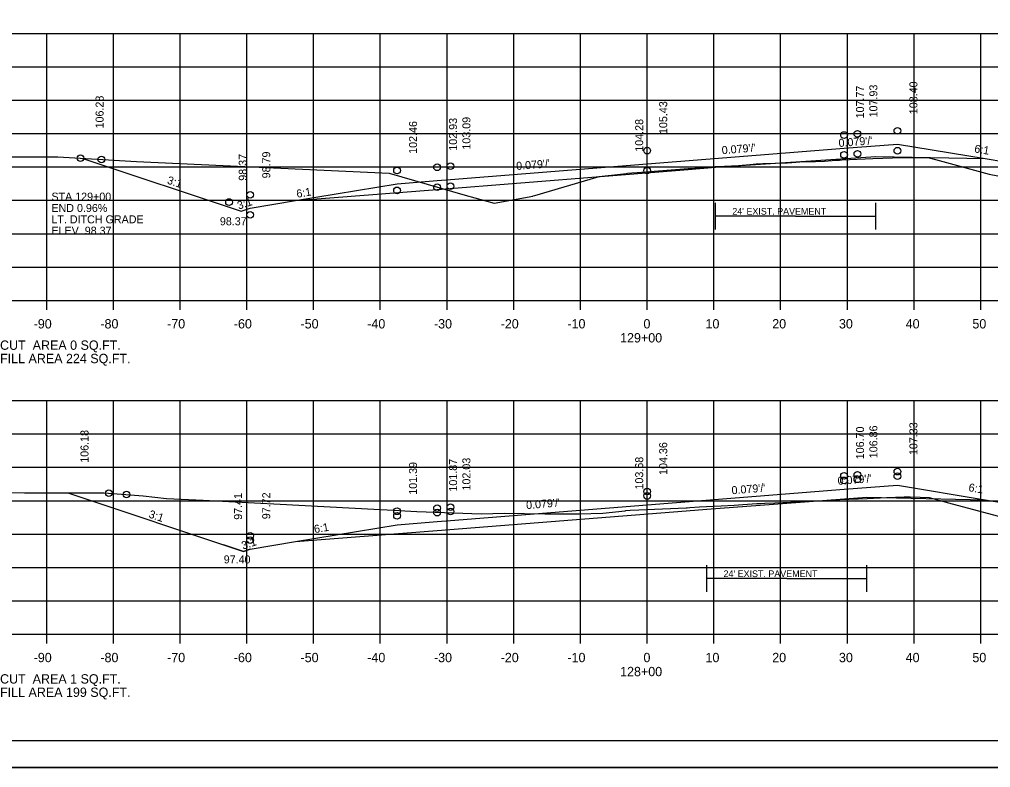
# Model space of a CAD drawing. Extents: x 1175611 to 1176402, y -433344 to -416213.
# Drawn here: x 1175686.9 to 1175832.4, y -430996.8 to -430884.7 of the extents above; entities that cross this region are included whole.
import ezdxf

# ---------------------------------------------------------------- set-up
doc = ezdxf.new("R2010")
doc.units = 0
for name, color, linetype in [('Default', 7, 'Continuous'), ('R_Alt Surface', 7, 'Continuous'), ('R_Axis', 7, 'Continuous'), ('R_Axis Annot', 7, 'Continuous'), ('R_Border', 7, 'Continuous'), ('R_Draft', 7, 'Continuous'), ('R_Exist Surface', 7, 'Continuous'), ('R_Fin Surface', 7, 'Continuous'), ('R_Grid', 7, 'Continuous'), ('R_No Plot', 7, 'Continuous'), ('R_Water Annot', 7, 'Continuous'), ('R_Xsect Elev', 7, 'Continuous'), ('R_Xsect Slope', 7, 'Continuous')]:
    doc.layers.add(name, color=color, linetype=linetype)

msp = doc.modelspace()

# ---------------------------------------------------------------- linework, layer by layer
at = {"layer": 'Default'}
msp.add_lwpolyline([(1175721.47, -430964.1), (1175720.46, -430964.43), (1175717.46, -430963.43)], dxfattribs=at)
at = {"layer": 'R_Alt Surface'}
for points in [[(1175728.25, -430911.88), (1175749.47, -430910.2), (1175787.1, -430907.22), (1175787.1, -430907.22), (1175791.22, -430906.89), (1175815.22, -430905.26), (1175831.62, -430905.59)], [(1175728.25, -430962.97), (1175749.47, -430961.29), (1175786.81, -430958.33), (1175789.9, -430958.08), (1175813.9, -430956.32), (1175831.62, -430956.68)]]:
    msp.add_lwpolyline(points, dxfattribs=at)
at = {"layer": 'R_Axis'}
for p, q in [((1175640.97, -430926.83), (1175920.97, -430926.83)), ((1175690.97, -430928.23), (1175690.97, -430926.83)), ((1175700.97, -430928.23), (1175700.97, -430926.83)), ((1175710.97, -430928.23), (1175710.97, -430926.83)), ((1175720.97, -430928.23), (1175720.97, -430926.83)), ((1175730.97, -430928.23), (1175730.97, -430926.83)), ((1175740.97, -430928.23), (1175740.97, -430926.83)), ((1175750.97, -430928.23), (1175750.97, -430926.83)), ((1175760.97, -430928.23), (1175760.97, -430926.83)), ((1175770.97, -430928.23), (1175770.97, -430926.83)), ((1175780.97, -430928.23), (1175780.97, -430926.83)), ((1175790.97, -430928.23), (1175790.97, -430926.83)), ((1175800.97, -430928.23), (1175800.97, -430926.83)), ((1175810.97, -430928.23), (1175810.97, -430926.83)), ((1175820.97, -430928.23), (1175820.97, -430926.83)), ((1175830.97, -430928.23), (1175830.97, -430926.83)), ((1175640.97, -430976.83), (1175920.97, -430976.83)), ((1175690.97, -430978.23), (1175690.97, -430976.83)), ((1175700.97, -430978.23), (1175700.97, -430976.83)), ((1175710.97, -430978.23), (1175710.97, -430976.83)), ((1175720.97, -430978.23), (1175720.97, -430976.83)), ((1175730.97, -430978.23), (1175730.97, -430976.83)), ((1175740.97, -430978.23), (1175740.97, -430976.83)), ((1175750.97, -430978.23), (1175750.97, -430976.83)), ((1175760.97, -430978.23), (1175760.97, -430976.83)), ((1175770.97, -430978.23), (1175770.97, -430976.83)), ((1175780.97, -430978.23), (1175780.97, -430976.83)), ((1175790.97, -430978.23), (1175790.97, -430976.83)), ((1175800.97, -430978.23), (1175800.97, -430976.83)), ((1175810.97, -430978.23), (1175810.97, -430976.83)), ((1175820.97, -430978.23), (1175820.97, -430976.83)), ((1175830.97, -430978.23), (1175830.97, -430976.83))]:
    msp.add_line(p, q, dxfattribs=at)
at = {"layer": 'R_Border'}
msp.add_line((1175939.15, -430992.83), (1175622.97, -430992.83), dxfattribs=at)
at = {"layer": 'R_Draft'}
for p, q in [((1175803.22, -430914.21), (1175791.22, -430914.21)), ((1175803.22, -430914.21), (1175815.22, -430914.21)), ((1175801.9, -430968.51), (1175789.9, -430968.51)), ((1175801.9, -430968.51), (1175813.9, -430968.51))]:
    msp.add_line(p, q, dxfattribs=at)
for points in [[(1175791.22, -430916.21), (1175791.22, -430912.21)], [(1175815.22, -430916.21), (1175815.22, -430912.21)], [(1175789.9, -430970.51), (1175789.9, -430966.51)], [(1175813.9, -430970.51), (1175813.9, -430966.51)]]:
    msp.add_lwpolyline(points, dxfattribs=at)
at = {"layer": 'R_Exist Surface'}
for points in [[(1175682.07, -430905.31), (1175692.63, -430905.34), (1175704.41, -430906.01), (1175742.29, -430907.74), (1175753.67, -430911.07), (1175758.02, -430912.26), (1175763.82, -430911.19), (1175763.9, -430911.17), (1175764.11, -430911.11), (1175773.79, -430908.27), (1175777.41, -430907.85), (1175777.8, -430907.8), (1175778.01, -430907.77), (1175778.66, -430907.72), (1175779.49, -430907.67), (1175787.1, -430907.08), (1175787.38, -430907.07), (1175790.28, -430906.87), (1175791.18, -430906.77), (1175792.56, -430906.7), (1175794.65, -430906.6), (1175796.36, -430906.46), (1175797.32, -430906.38), (1175798.29, -430906.34), (1175798.76, -430906.32), (1175799.04, -430906.31), (1175801.23, -430906.23), (1175801.98, -430906.21), (1175802.67, -430906.15), (1175803.85, -430906.05), (1175806.22, -430906), (1175807.52, -430905.96), (1175808.7, -430905.87), (1175809.25, -430905.83), (1175809.81, -430905.8), (1175810.13, -430905.77), (1175814.77, -430905.59), (1175819.22, -430905.43), (1175820.41, -430905.42), (1175823.22, -430905.45), (1175824.17, -430905.7), (1175832.24, -430907.92), (1175866.63, -430914.52)], [(1175664.03, -430955.59), (1175687.64, -430955.66), (1175699.59, -430955.64), (1175705.44, -430956.1), (1175708.94, -430956.49), (1175714.43, -430956.73), (1175725.98, -430957.35), (1175740.02, -430958.11), (1175741.98, -430958.18), (1175746.46, -430958.45), (1175756.06, -430958.8), (1175759.59, -430958.72), (1175765.63, -430958.79), (1175767.74, -430958.78), (1175770.77, -430958.79), (1175774.31, -430958.68), (1175777.65, -430958.33), (1175777.76, -430958.3), (1175778.41, -430958.27), (1175779.72, -430958.21), (1175786.81, -430957.89), (1175786.94, -430957.89), (1175787.34, -430957.87), (1175788.79, -430957.77), (1175790.89, -430957.63), (1175792.04, -430957.58), (1175794.02, -430957.5), (1175795.32, -430957.4), (1175797.42, -430957.25), (1175797.89, -430957.23), (1175798.6, -430957.2), (1175800.12, -430957.13), (1175802.49, -430957.04), (1175803.6, -430956.97), (1175804.29, -430956.93), (1175806.88, -430956.84), (1175808.49, -430956.78), (1175808.98, -430956.74), (1175809.84, -430956.67), (1175809.85, -430956.67), (1175813.95, -430956.48), (1175816.86, -430956.35), (1175819.49, -430956.23), (1175820.39, -430956.25), (1175821.9, -430956.3), (1175823.23, -430956.35), (1175826.69, -430957.29), (1175837.36, -430960.16)]]:
    msp.add_lwpolyline(points, dxfattribs=at)
at = {"layer": 'R_Fin Surface'}
for points in [[(1175696.36, -430905.55), (1175720.1, -430913.46), (1175721.47, -430913.01), (1175728.25, -430911.88), (1175743.47, -430909.34), (1175749.47, -430908.86), (1175751.47, -430908.7), (1175780.97, -430906.37), (1175810.47, -430904.03), (1175812.47, -430903.87), (1175818.47, -430903.4), (1175831.62, -430905.59), (1175840.47, -430907.06), (1175857.71, -430912.81)], [(1175696.36, -430905.55), (1175720.1, -430913.46), (1175721.47, -430913.01), (1175728.25, -430911.88), (1175743.47, -430909.34), (1175749.47, -430908.86), (1175751.47, -430908.7), (1175780.97, -430906.37), (1175810.47, -430904.03), (1175812.47, -430903.87), (1175818.47, -430903.4), (1175831.62, -430905.59), (1175840.47, -430907.06), (1175857.71, -430912.81)], [(1175694.12, -430955.65), (1175720.46, -430964.43), (1175721.47, -430964.1), (1175728.25, -430962.97), (1175743.47, -430960.43), (1175749.47, -430959.95), (1175751.47, -430959.79), (1175780.97, -430957.46), (1175810.47, -430955.12), (1175812.47, -430954.96), (1175818.47, -430954.49), (1175831.62, -430956.68), (1175840.47, -430958.15), (1175854.12, -430962.7)], [(1175694.12, -430955.65), (1175720.46, -430964.43), (1175721.47, -430964.1), (1175728.25, -430962.97), (1175743.47, -430960.43), (1175749.47, -430959.95), (1175751.47, -430959.79), (1175780.97, -430957.46), (1175810.47, -430955.12), (1175812.47, -430954.96), (1175818.47, -430954.49), (1175831.62, -430956.68), (1175840.47, -430958.15), (1175854.12, -430962.7)]]:
    msp.add_lwpolyline(points, dxfattribs=at)
at = {"layer": 'R_Grid'}
for p, q in [((1175640.97, -430886.83), (1175920.97, -430886.83)), ((1175690.97, -430926.83), (1175690.97, -430886.83)), ((1175700.97, -430926.83), (1175700.97, -430886.83)), ((1175710.97, -430926.83), (1175710.97, -430886.83)), ((1175720.97, -430926.83), (1175720.97, -430886.83)), ((1175730.97, -430926.83), (1175730.97, -430886.83)), ((1175740.97, -430926.83), (1175740.97, -430886.83)), ((1175750.97, -430926.83), (1175750.97, -430886.83)), ((1175760.97, -430926.83), (1175760.97, -430886.83)), ((1175770.97, -430926.83), (1175770.97, -430886.83)), ((1175780.97, -430926.83), (1175780.97, -430886.83)), ((1175790.97, -430926.83), (1175790.97, -430886.83)), ((1175800.97, -430926.83), (1175800.97, -430886.83)), ((1175810.97, -430926.83), (1175810.97, -430886.83)), ((1175820.97, -430926.83), (1175820.97, -430886.83)), ((1175830.97, -430926.83), (1175830.97, -430886.83)), ((1175640.97, -430891.83), (1175920.97, -430891.83)), ((1175640.97, -430896.83), (1175920.97, -430896.83)), ((1175640.97, -430901.83), (1175920.97, -430901.83)), ((1175640.97, -430906.83), (1175920.97, -430906.83)), ((1175640.97, -430911.83), (1175920.97, -430911.83)), ((1175640.97, -430916.83), (1175920.97, -430916.83)), ((1175640.97, -430921.83), (1175920.97, -430921.83)), ((1175640.97, -430926.83), (1175920.97, -430926.83)), ((1175640.97, -430941.83), (1175920.97, -430941.83)), ((1175690.97, -430976.83), (1175690.97, -430941.83)), ((1175700.97, -430976.83), (1175700.97, -430941.83)), ((1175710.97, -430976.83), (1175710.97, -430941.83)), ((1175720.97, -430976.83), (1175720.97, -430941.83)), ((1175730.97, -430976.83), (1175730.97, -430941.83)), ((1175740.97, -430976.83), (1175740.97, -430941.83)), ((1175750.97, -430976.83), (1175750.97, -430941.83)), ((1175760.97, -430976.83), (1175760.97, -430941.83)), ((1175770.97, -430976.83), (1175770.97, -430941.83)), ((1175780.97, -430976.83), (1175780.97, -430941.83)), ((1175790.97, -430976.83), (1175790.97, -430941.83)), ((1175800.97, -430976.83), (1175800.97, -430941.83)), ((1175810.97, -430976.83), (1175810.97, -430941.83)), ((1175820.97, -430976.83), (1175820.97, -430941.83)), ((1175830.97, -430976.83), (1175830.97, -430941.83)), ((1175640.97, -430946.83), (1175920.97, -430946.83)), ((1175640.97, -430951.83), (1175920.97, -430951.83)), ((1175640.97, -430956.83), (1175920.97, -430956.83)), ((1175640.97, -430961.83), (1175920.97, -430961.83)), ((1175640.97, -430966.83), (1175920.97, -430966.83)), ((1175640.97, -430971.83), (1175920.97, -430971.83)), ((1175640.97, -430976.83), (1175920.97, -430976.83))]:
    msp.add_line(p, q, dxfattribs=at)
at = {"layer": 'R_No Plot'}
msp.add_line((1175610.57, -430996.81), (1175943.91, -430996.81), dxfattribs=at)
msp.add_lwpolyline([(1175610.57, -430783.48), (1175943.91, -430783.48), (1175943.91, -430996.82), (1175610.57, -430996.82)], close=True, dxfattribs=at)
for centre in [(1175818.47, -430901.42), (1175810.47, -430902.05), (1175812.47, -430901.89), (1175780.97, -430904.39), (1175818.47, -430904.4), (1175696.04, -430905.53), (1175696.04, -430905.53), (1175699.16, -430905.71), (1175810.47, -430905.03), (1175812.47, -430904.87), (1175749.47, -430906.88), (1175751.47, -430906.72), (1175743.47, -430907.36), (1175780.97, -430907.37), (1175749.47, -430909.87), (1175751.47, -430909.71), (1175721.47, -430911.02), (1175743.47, -430910.34), (1175718.29, -430912.09), (1175721.47, -430914.01), (1175810.47, -430953.11), (1175810.47, -430953.79), (1175812.47, -430952.95), (1175812.47, -430953.63), (1175818.47, -430952.48), (1175818.47, -430953.15), (1175700.27, -430955.7), (1175700.27, -430955.7), (1175702.92, -430955.91), (1175780.97, -430955.45), (1175780.97, -430956.12), (1175749.47, -430957.95), (1175751.47, -430957.79), (1175743.47, -430958.42), (1175743.47, -430959.1), (1175749.47, -430958.62), (1175751.47, -430958.46), (1175721.47, -430962.09), (1175721.47, -430962.76)]:
    msp.add_circle(centre, 0.5, dxfattribs=at)

# ---------------------------------------------------------------- texts
at = {"layer": 'Default'}
for s, p in [('CUT  AREA 0 SQ.FT.', (1175683.97, -430934.23)), ('FILL AREA 224 SQ.FT.', (1175683.97, -430936.23)), ('CUT  AREA 1 SQ.FT.', (1175683.97, -430984.23)), ('FILL AREA 199 SQ.FT.', (1175683.97, -430986.23))]:
    msp.add_text(s, height=1.4, dxfattribs=at).set_placement(p)
at = {"layer": 'R_Axis Annot'}
for s, p in [('-90', (1175689.01, -430931.03)), ('-80', (1175699.01, -430931.03)), ('-70', (1175709.01, -430931.03)), ('-60', (1175719.01, -430931.03)), ('-50', (1175729.01, -430931.03)), ('-40', (1175739.01, -430931.03)), ('-30', (1175749.01, -430931.03)), ('-20', (1175759.01, -430931.03)), ('-10', (1175769.01, -430931.03)), ('0', (1175780.41, -430931.03)), ('10', (1175789.71, -430931.03)), ('20', (1175799.71, -430931.03)), ('30', (1175809.71, -430931.03)), ('40', (1175819.71, -430931.03)), ('50', (1175829.71, -430931.03)), ('129+00', (1175776.91, -430933.13)), ('-90', (1175689.01, -430981.03)), ('-80', (1175699.01, -430981.03)), ('-70', (1175709.01, -430981.03)), ('-60', (1175719.01, -430981.03)), ('-50', (1175729.01, -430981.03)), ('-40', (1175739.01, -430981.03)), ('-30', (1175749.01, -430981.03)), ('-20', (1175759.01, -430981.03)), ('-10', (1175769.01, -430981.03)), ('0', (1175780.41, -430981.03)), ('10', (1175789.71, -430981.03)), ('20', (1175799.71, -430981.03)), ('30', (1175809.71, -430981.03)), ('40', (1175819.71, -430981.03)), ('50', (1175829.71, -430981.03)), ('128+00', (1175776.91, -430983.13))]:
    msp.add_text(s, height=1.4, dxfattribs=at).set_placement(p)
at = {"layer": 'R_Draft'}
for p in [(1175793.73, -430913.98), (1175792.41, -430968.28)]:
    msp.add_text("24' EXIST. PAVEMENT", height=1, dxfattribs=at).set_placement(p)
at = {"layer": 'R_Water Annot'}
for s, p in [('STA 129+00', (1175691.67, -430911.88)), ('END 0.96%', (1175691.67, -430913.58)), ('LT. DITCH GRADE', (1175691.67, -430915.28)), ('ELEV. 98.37', (1175691.67, -430916.98))]:
    msp.add_text(s, height=1.2, dxfattribs=at).set_placement(p)
at = {"layer": 'R_Xsect Elev'}
for s, p in [('107.77', (1175813.47, -430899.56)), ('107.93', (1175815.47, -430899.41)), ('108.40', (1175821.47, -430898.93)), ('106.28', (1175699.49, -430901.06)), ('105.43', (1175783.97, -430901.9)), ('102.93', (1175752.47, -430904.4)), ('103.09', (1175754.47, -430904.24)), ('102.46', (1175746.47, -430904.87)), ('104.28', (1175780.37, -430904.55)), ('98.37', (1175720.95, -430908.9)), ('98.79', (1175724.47, -430908.54)), ('106.70', (1175813.47, -430950.63)), ('106.86', (1175815.47, -430950.47)), ('107.33', (1175821.47, -430950)), ('106.18', (1175697.23, -430951.15)), ('104.36', (1175783.97, -430952.97)), ('102.03', (1175754.47, -430955.31)), ('103.68', (1175780.37, -430955.16)), ('101.39', (1175746.47, -430955.94)), ('101.87', (1175752.47, -430955.47)), ('97.41', (1175720.24, -430959.69)), ('97.72', (1175724.47, -430959.61))]:
    msp.add_text(s, height=1.2, rotation=90, dxfattribs=at).set_placement(p)
for s, p in [('98.37', (1175716.92, -430915.57)), ('97.40', (1175717.5, -430966.23))]:
    msp.add_text(s, height=1.2, dxfattribs=at).set_placement(p)
at = {"layer": 'R_Xsect Slope'}
for s, rotation, p in [("0.079'/'", 4.5308, (1175809.7, -430903.85)), ("0.079'/'", 4.5308, (1175792.19, -430904.93)), ('6:1', 350.5377, (1175829.94, -430904.64)), ("0.079'/'", 4.5308, (1175761.38, -430907.29)), ('3:1', 341.5651, (1175708.92, -430909.3)), ('6:1', 9.4623, (1175728.49, -430911.46)), ('3:1', 18.4349, (1175719.75, -430913.23)), ("0.079'/'", 4.5308, (1175809.56, -430954.47)), ("0.079'/'", 4.5308, (1175793.66, -430955.88)), ('6:1', 350.5377, (1175829.07, -430955.4)), ("0.079'/'", 4.5308, (1175762.87, -430958.1)), ('3:1', 341.5651, (1175706.16, -430959.33)), ('6:1', 9.4623, (1175731.13, -430961.7)), ('3:1', 18.4349, (1175720.39, -430964.17))]:
    msp.add_text(s, height=1.2, rotation=rotation, dxfattribs=at).set_placement(p)

doc.saveas('drawing.dxf')
